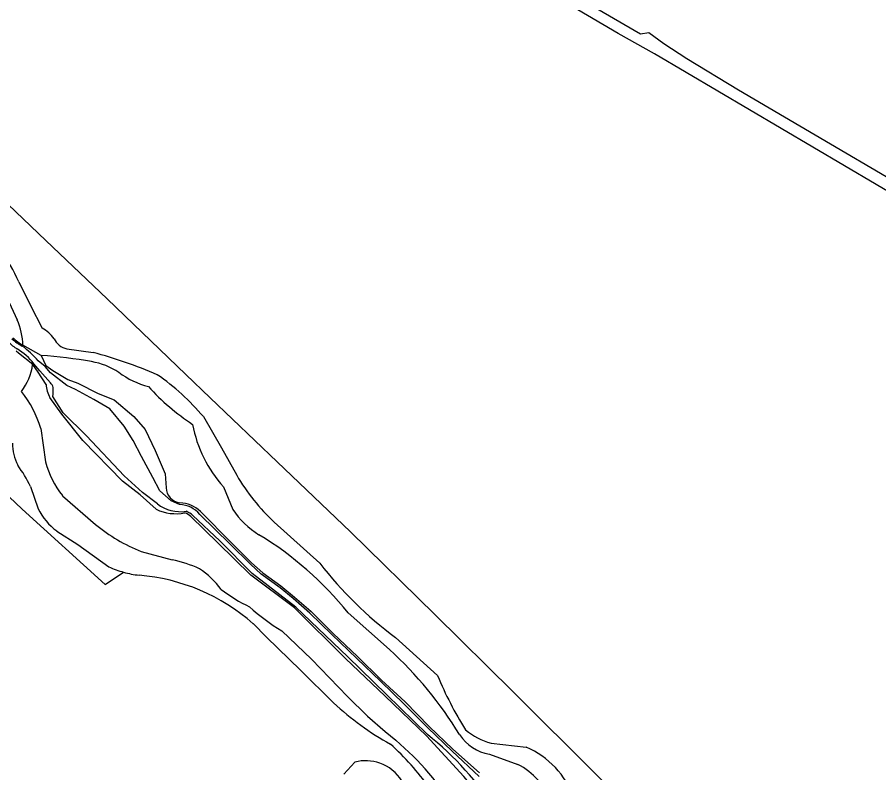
# Model space of a CAD drawing. Extents: x 124000 to 129000, y 395500 to 397503.
# Drawn here: x 125509.3 to 125816.2, y 396709.6 to 396978.6 of the extents above; entities that cross this region are included whole.
import ezdxf

# ---------------------------------------------------------------- set-up
doc = ezdxf.new("R2010")
doc.units = 0
for name, color, linetype in [('gg-afsc-draadraster', 7, 'Continuous'), ('gg-knt-BGT kruinlijn', 7, 'Continuous'), ('gg-knt-bovenkant onderkant talud', 7, 'Continuous'), ('gg-kntw-bovenkant insteek waterloop', 7, 'Continuous'), ('gg-kntw-waterlijn', 7, 'Continuous'), ('gt-grn-vlakafsluiter', 7, 'Continuous'), ('gx-grn-maaiveld', 7, 'Continuous')]:
    doc.layers.add(name, color=color, linetype=linetype)

msp = doc.modelspace()

# ---------------------------------------------------------------- linework, layer by layer
at = {"layer": 'gg-afsc-draadraster'}
for points in [[(125800.2, 396625.44), (125797.26, 396628.53), (125769.36, 396655.93), (125741.48, 396683.47), (125715.91, 396708.64), (125685.95, 396738.41), (125658.03, 396765.99), (125628.03, 396795.38), (125601.95, 396820.37), (125578.03, 396843.17), (125569.36, 396851.38), (125541.32, 396878.37), (125519.46, 396899.19), (125463, 396953), (125440.97, 396973.55), (125410.48, 397002.29), (125396.4, 397015.12)], [(125506.44, 396807.82), (125511.05, 396803.51), (125540.66, 396776.63)]]:
    msp.add_lwpolyline(points, dxfattribs=at)
at = {"layer": 'gg-knt-BGT kruinlijn'}
for p, q in [((125527, 396860.62), (125536.34, 396859.26)), ((125514.03, 396811.54), (125516.78, 396803.65)), ((125600.86, 396798.81), (125617.12, 396784.22)), ((125644.02, 396757.82), (125659.07, 396744.2)), ((125678.14, 396720.21), (125690.66, 396718.69))]:
    msp.add_line(p, q, dxfattribs=at)
for points in [[(125509.87, 396884.42), (125513.99, 396876.02), (125518.14, 396867.9)], [(125575.66, 396836.42), (125582.05, 396825.33), (125587.49, 396815.61)], [(125523.39, 396795.7), (125530.86, 396790.86), (125541.95, 396782.94)], [(125593.33, 396762.71), (125598.15, 396757.91), (125610.28, 396746.1), (125622.01, 396734.53)]]:
    msp.add_lwpolyline(points, dxfattribs=at)
for centre, radius, start, end in [((125459.76, 396862.37), 54.74, 23.7435, 37.4674), ((125512.97, 396857.67), 11.47, 34.5763, 63.204), ((125528.19, 396866.89), 6.38, 205.1929, 259.3185), ((125495.2, 396703.06), 161.52, 66.6523, 75.2473), ((125511.39, 396782.2), 84.08, 40.1567, 55.3358), ((125525.2, 396827.1), 17.6, 180.4745, 206.9603), ((125470.39, 396790.73), 48.34, 25.4939, 35.9635), ((125651, 396852.45), 73.42, 210.1174, 226.9322), ((125536.57, 396813.39), 22.06, 206.1888, 233.2961), ((125726.82, 396869.07), 138.69, 217.7193, 233.3405), ((125557.05, 396816.44), 36.75, 245.7369, 254.4735), ((125557.06, 396816.43), 36.74, 254.4551, 263.194), ((125547.04, 396710.13), 70.05, 48.6361, 85.3618), ((125775.94, 396792.35), 126.4, 202.39, 212.2314), ((125691.23, 396808.53), 101.32, 226.9118, 241.1085), ((125683.76, 396742.22), 22.72, 229.5407, 255.6885), ((125573.64, 396644.64), 101.8, 35.8782, 47.604), ((125678.98, 396690.83), 30.21, 19.0724, 67.2536)]:
    msp.add_arc(centre, radius, start, end, dxfattribs=at)
at = {"layer": 'gg-knt-bovenkant onderkant talud'}
for p, q in [((125517.7, 396832.24), (125519.33, 396820.3)), ((125582.82, 396811.45), (125586.07, 396803.4)), ((125525.4, 396808.28), (125537.25, 396798.04)), ((125553.49, 396788.43), (125564.46, 396785.48)), ((125627.22, 396766.58), (125641.9, 396753.52)), ((125677.51, 396716.19), (125687.63, 396712.6))]:
    msp.add_line(p, q, dxfattribs=at)
for points in [[(125499.13, 396892.02), (125507.16, 396875.53), (125509.32, 396870.92)], [(125603.52, 396760.15), (125614.18, 396750.12), (125626.97, 396736.82), (125634.15, 396729.78), (125640.33, 396724.32), (125644.15, 396721.18)]]:
    msp.add_lwpolyline(points, dxfattribs=at)
for centre, radius, start, end in [((125484.89, 396860.73), 26.47, 2.3623, 22.6406), ((125501.47, 396647.45), 211.39, 80.6494, 85.5725), ((125495.33, 396857.5), 19.64, 321.9912, 352.6868), ((125530.62, 396828.58), 27.94, 57.7022, 79.2848), ((125563.66, 396876.14), 30.02, 232.8907, 255.322), ((125480.29, 396821.04), 39.05, 16.6583, 38.5962), ((125616.09, 396901.56), 81.05, 222.2135, 236.8783), ((125615.73, 396841.62), 44.65, 190.2513, 222.5153), ((125552.68, 396829.6), 34.62, 195.5759, 217.9921), ((125611.36, 396820.27), 30.4, 213.7017, 238.3984), ((125575.72, 396844.53), 60.35, 230.3979, 248.39), ((125531.6, 396689.32), 122.93, 38.9384, 58.7166), ((125552.75, 396733.13), 53.65, 66.3461, 77.3845), ((125554.98, 396754.3), 33.98, 37.3566, 55.41), ((125616.82, 396820.08), 57.04, 232.3635, 244.2762), ((125648.11, 396831.84), 84.43, 228.4076, 238.1188), ((125546.56, 396649.38), 141.19, 31.5221, 47.5258), ((125680.48, 396732.19), 16.27, 213.5376, 259.4803), ((125580.63, 396645.32), 98.94, 30.7159, 50.057), ((125676.84, 396691.28), 23.89, 18.9168, 63.159)]:
    msp.add_arc(centre, radius, start, end, dxfattribs=at)
at = {"layer": 'gg-kntw-bovenkant insteek waterloop'}
for p, q in [((125517.79, 396858.21), (125511.34, 396861.82)), ((125625.69, 396709.11), (125629.64, 396713.43))]:
    msp.add_line(p, q, dxfattribs=at)
for points in [[(125514.82, 396855), (125509.78, 396859.04), (125508.97, 396859.77)], [(125517.79, 396858.21), (125519.5, 396854.67), (125522.05, 396852.89), (125527.3, 396849.64), (125530.95, 396848.38), (125538.16, 396844.68), (125543.85, 396842.38), (125550.87, 396836.49), (125554.93, 396831.79), (125558.47, 396824.42), (125562.07, 396816.07), (125562.34, 396811.11)], [(125519.57, 396847.86), (125516.81, 396852.28), (125514.82, 396855)], [(125558.78, 396803.43), (125553.11, 396808.58), (125546.85, 396813.42), (125532.68, 396827.93), (125525.2, 396837.29), (125520.88, 396843.21)], [(125574.59, 396802.63), (125585.69, 396791.47), (125592.82, 396784.31), (125596.78, 396780.75), (125603.23, 396776.21), (125608.09, 396772.16), (125613.92, 396767.12), (125621.91, 396759.2), (125630.55, 396751.02), (125639.04, 396742.57), (125647.47, 396734.9), (125656.12, 396726.11), (125664.44, 396718.06), (125674.03, 396709.62)], [(125701.82, 396671.56), (125686.09, 396689.1), (125679.62, 396695.04), (125668.39, 396708.26), (125655.1, 396722.77), (125640.34, 396736.93), (125626.28, 396750.36), (125608.12, 396768.36), (125592.59, 396780.02), (125580.79, 396791.51), (125571.17, 396800.84)]]:
    msp.add_lwpolyline(points, dxfattribs=at)
for centre, radius, start, end in [((125526.74, 396886.4), 29, 229.1774, 237.9176), ((125534.32, 396849.5), 14.84, 186.3214, 205.0681), ((125568.09, 396811.41), 5.76, 182.9721, 261.4008), ((125567, 396794.84), 10.87, 45.7549, 88.7966), ((125565.85, 396818.52), 16.66, 244.8903, 281.1543), ((125567.21, 396796.91), 5.57, 44.7129, 70.4897), ((125633.41, 396698.57), 15.32, 70.608, 104.2473), ((125633.7, 396699.1), 14.73, 31.3255, 70.9933)]:
    msp.add_arc(centre, radius, start, end, dxfattribs=at)
at = {"layer": 'gg-kntw-waterlijn'}
for points in [[(125521.14, 396848.47), (125517.42, 396852.79), (125515.25, 396855.23)], [(125567.17, 396805.08), (125564.18, 396806.45), (125562.08, 396808.25), (125560.16, 396810.05), (125557.61, 396814.74), (125553.6, 396822.25), (125550.59, 396827.94), (125547.4, 396833.04), (125542.26, 396839.2), (125536.6, 396842.58), (125530.09, 396846.12), (125526.94, 396847.49), (125521.12, 396852.04), (125519.29, 396854.26), (125516.77, 396856.3)], [(125559.27, 396805.39), (125553.9, 396809.43), (125547.38, 396815.4), (125533.95, 396829.56), (125525.71, 396837.76), (125521.99, 396843.57)], [(125655.5, 396723.23), (125640.86, 396737.47), (125627.03, 396750.84), (125608.58, 396768.59), (125593.01, 396780.58), (125581.48, 396792.17), (125571.88, 396801.21)], [(125673.89, 396708.24), (125664.29, 396717.3), (125655.6, 396725.65), (125647.12, 396734.06), (125638.68, 396742.18), (125630.31, 396750.32), (125621.39, 396758.83), (125613.52, 396766.44), (125607.59, 396771.72), (125603.04, 396775.42), (125596.24, 396780.39), (125592.39, 396783.86), (125585.14, 396791), (125574.32, 396801.63)]]:
    msp.add_lwpolyline(points, dxfattribs=at)
for centre, radius, start, end in [((125520.82, 396879.06), 20.04, 228.1415, 240.8938), ((125518.49, 396875.14), 17.28, 224.3828, 237.897), ((125499.56, 396843.56), 19.55, 36.6401, 60.0856), ((125494.59, 396837.93), 28.8, 39.6569, 55.0984), ((125518.3, 396845.7), 3.97, 16.1161, 44.3285), ((125509.36, 396845.67), 12.8, 350.5644, 5.0767), ((125567.44, 396815.86), 13.29, 232.0321, 278.6964), ((125566.99, 396795.58), 9.51, 39.5516, 88.8941), ((125567.29, 396796.58), 6.52, 45.2698, 70.6771), ((125575.93, 396625.33), 126.16, 34.1397, 50.8951)]:
    msp.add_arc(centre, radius, start, end, dxfattribs=at)
at = {"layer": 'gt-grn-vlakafsluiter'}
msp.add_line((125540.66, 396776.63), (125547.21, 396781.04), dxfattribs=at)
at = {"layer": 'gx-grn-maaiveld'}
msp.add_lwpolyline([(125583.72, 397061.83), (125586.12, 397058.49), (125590.62, 397054.52), (125731.34, 396972.73), (125734.29, 396973.16), (125739.68, 396969.29), (125747.86, 396963.98), (125766.29, 396952.77), (125851.61, 396902.73), (125849.2, 396899.13), (125736.37, 396965.58), (125723.44, 396972.89), (125652.98, 397014.22), (125582.31, 397055.4), (125575.26, 397057.95), (125562.45, 397063.6), (125549.07, 397071.71), (125532.3, 397083.76), (125522.12, 397090.34), (125513.32, 397095.54), (125505.18, 397099.05), (125501.91, 397100.01), (125489.35, 397102.15)], dxfattribs=at)

doc.saveas('drawing.dxf')
